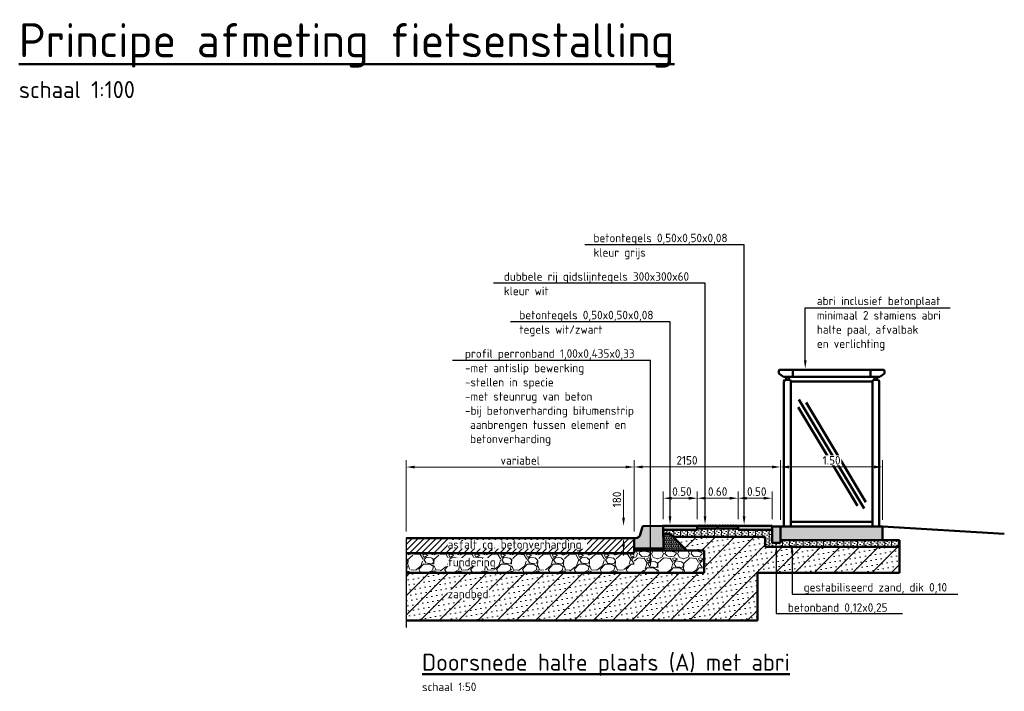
# Model space of a CAD drawing. Header units: metres. Extents: x -699 to 2316, y -1199 to 781.
# Tile 501 of 593: x 1022 to 1036, y -229 to -219. Entities that reach past the tile are written whole.
import ezdxf
from ezdxf import colors
from ezdxf.entities.mleader import LeaderData, LeaderLine
from ezdxf.math import Vec2, Vec3

# ---------------------------------------------------------------- set-up
doc = ezdxf.new("R2010")
doc.units = ezdxf.units.M
doc.header["$PDMODE"] = 1
for name, color, linetype, lineweight in [('N-WE-GW-BERM-GD', 90, 'Continuous', 50), ('N-WE-IE-MEUBILAIR_WEGMEUBILAIR_ABRI-GD', 7, 'Continuous', 50), ('N-WE-SC-AFBREEKLIJN-GD', 7, 'Continuous', 25), ('N-WE-VH-KANTVERHARDING-GD', 210, 'Continuous', 50), ('N-WE-VH-T25', 7, 'Continuous', 25), ('N-WE-VH-T50', 130, 'Continuous', 50), ('N-WE-VH-VERHARDING_ASFALT-AD-50', 252, 'Continuous', 18), ('N-WE-VH-VERHARDING_BETON-AD-50', 252, 'Continuous', 18), ('N-WE-VH-VERHARDING_FUNDERING-AD-50', 252, 'Continuous', 18), ('N-WE-VH-VERHARDING_FUNDERING-GD', 7, 'Continuous', 50), ('X-XX-AL-A-GS', 253, 'Continuous', 18), ('X-XX-AL-M', 7, 'Continuous', 18), ('X-XX-AL-T25', 7, 'Continuous', 25), ('X-XX-AL-T50', 130, 'Continuous', 50)]:
    doc.layers.add(name, color=color, linetype=linetype, lineweight=lineweight)
doc.styles.add('NLCS-ISO-M100-T25', font='NLCS-ISO.ttf', dxfattribs={"height": 0.25})
doc.styles.add('NLCS-ISO-M100-T50', font='NLCS-ISO.ttf', dxfattribs={"height": 0.5})
doc.styles.add('NLCS-ISO-M50-T25', font='NLCS-ISO.ttf', dxfattribs={"height": 0.125})
doc.styles.add('NLCS-ISO-M50-T50', font='NLCS-ISO.ttf', dxfattribs={"height": 0.25})
doc.dimstyles.new('NLCS-M50-T25-PIJL_A_L2_H1', dxfattribs={"dimscale": 0.05, "dimtxt": 2.5, "dimasz": 2.5, "dimexe": 2, "dimexo": 2, "dimgap": 0.7, "dimtad": 1, "dimzin": 0, "dimdsep": 46, "dimtxsty": 'NLCS-ISO-M50-T25', "dimcen": 0, "dimdle": 2, "dimclrd": 256, "dimclre": 256, "dimclrt": 256, "dimadec": 1, "dimazin": 0, "dimtfac": 1, "dimtdec": 3, "dimtofl": 0, "dimtmove": 0, "dimatfit": 3, "dimfxl": 2, "dimtfillclr": 256, "dimtolj": 1, "dimtzin": 0, "dimlwd": -1, "dimlwe": -1, "dimarcsym": 0})

# ---------------------------------------------------------------- blocks, each defined once
blk = doc.blocks.new('*D1678')
at = {"layer": 'Defpoints', "color": 0, "transparency": 16777216}
for p in [(1027.535341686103, -225.5305879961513), (1027.535341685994, -226.5778649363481), (1030.885341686, -226.5778649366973)]:
    blk.add_point(p, dxfattribs=at)
at = {"layer": 'X-XX-AL-M', "transparency": 16777216}
for p, q in [((1027.535341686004, -226.4778649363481), (1027.535341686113, -225.4305879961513)), ((1030.88534168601, -226.4778649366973), (1030.885341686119, -225.4305879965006)), ((1030.760341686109, -225.5305879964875), (1027.660341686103, -225.5305879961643))]:
    blk.add_line(p, q, dxfattribs=at)
for points in [[(1027.660341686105, -225.509754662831), (1027.660341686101, -225.5514213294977), (1027.535341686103, -225.5305879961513)], [(1030.760341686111, -225.5097546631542), (1030.760341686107, -225.5514213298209), (1030.885341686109, -225.5305879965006)]]:
    blk.add_solid(points, dxfattribs=at)
at = {"layer": 'X-XX-AL-M', "transparency": 16777216, "insert": (1029.210341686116, -225.433087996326), "char_height": 0.125, "attachment_point": 5, "rotation": 359.9999999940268, "style": 'NLCS-ISO-M50-T25'}
blk.add_mtext('\\A1;variabel', dxfattribs=at)
blk = doc.blocks.new('*D1679')
at = {"layer": 'Defpoints', "color": 0, "transparency": 16777216}
for p in [(1030.885341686, -225.5293555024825), (1033.036676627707, -226.4041010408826), (1030.885341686, -226.5778649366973)]:
    blk.add_point(p, dxfattribs=at)
at = {"layer": 'X-XX-AL-M', "transparency": 16777216}
for p, q in [((1030.885341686, -226.4778649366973), (1030.885341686, -225.4293555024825)), ((1033.036676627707, -226.3041010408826), (1033.036676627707, -225.4293555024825)), ((1032.911676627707, -225.5293555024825), (1031.010341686, -225.5293555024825))]:
    blk.add_line(p, q, dxfattribs=at)
for points in [[(1031.010341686, -225.5085221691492), (1031.010341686, -225.5501888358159), (1030.885341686, -225.5293555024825)], [(1032.911676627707, -225.5085221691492), (1032.911676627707, -225.5501888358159), (1033.036676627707, -225.5293555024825)]]:
    blk.add_solid(points, dxfattribs=at)
at = {"layer": 'X-XX-AL-M', "transparency": 16777216, "insert": (1031.66100915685, -225.4318555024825), "char_height": 0.125, "attachment_point": 5, "style": 'NLCS-ISO-M50-T25'}
blk.add_mtext('\\A1;2150', dxfattribs=at)
blk = doc.blocks.new('*D1680')
at = {"layer": 'Defpoints', "color": 0, "transparency": 16777216}
for p in [(1031.811648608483, -225.9886503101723), (1031.311648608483, -226.3941010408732), (1031.811648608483, -226.3941010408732)]:
    blk.add_point(p, dxfattribs=at)
at = {"layer": 'X-XX-AL-M', "transparency": 16777216}
for p, q in [((1031.311648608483, -226.2941010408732), (1031.311648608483, -225.8886503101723)), ((1031.436648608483, -225.9886503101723), (1031.686648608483, -225.9886503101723)), ((1031.811648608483, -226.2941010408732), (1031.811648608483, -225.8886503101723))]:
    blk.add_line(p, q, dxfattribs=at)
for points in [[(1031.436648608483, -225.9678169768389), (1031.436648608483, -226.0094836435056), (1031.311648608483, -225.9886503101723)], [(1031.686648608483, -225.9678169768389), (1031.686648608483, -226.0094836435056), (1031.811648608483, -225.9886503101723)]]:
    blk.add_solid(points, dxfattribs=at)
at = {"layer": 'X-XX-AL-M', "transparency": 16777216, "insert": (1031.586648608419, -225.8911503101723), "char_height": 0.125, "attachment_point": 5, "style": 'NLCS-ISO-M50-T25'}
blk.add_mtext('\\A1;0.50', dxfattribs=at)
blk = doc.blocks.new('*D1681')
at = {"layer": 'Defpoints', "color": 0, "transparency": 16777216}
for p in [(1030.728913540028, -226.3981010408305), (1030.728913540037, -226.3981010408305), (1030.728913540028, -226.5778649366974)]:
    blk.add_point(p, dxfattribs=at)
at = {"layer": 'X-XX-AL-M', "transparency": 16777216}
for p, q in [((1030.728913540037, -226.2731010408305), (1030.728913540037, -225.8656010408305)), ((1030.728913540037, -226.7028649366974), (1030.728913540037, -226.8278649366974))]:
    blk.add_line(p, q, dxfattribs=at)
for points in [[(1030.708080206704, -226.2731010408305), (1030.749746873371, -226.2731010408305), (1030.728913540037, -226.3981010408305)], [(1030.708080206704, -226.7028649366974), (1030.749746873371, -226.7028649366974), (1030.728913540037, -226.5778649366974)]]:
    blk.add_solid(points, dxfattribs=at)
at = {"layer": 'X-XX-AL-M', "transparency": 16777216, "insert": (1030.631413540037, -226.0068510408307), "char_height": 0.125, "attachment_point": 5, "rotation": 90, "style": 'NLCS-ISO-M50-T25'}
blk.add_mtext('\\A1;180', dxfattribs=at)
blk = doc.blocks.new('*D1682')
at = {"layer": 'Defpoints', "color": 0, "transparency": 16777216}
for p in [(1032.411648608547, -225.9886503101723), (1031.811648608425, -226.3941010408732), (1032.411648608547, -226.394101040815)]:
    blk.add_point(p, dxfattribs=at)
at = {"layer": 'X-XX-AL-M', "transparency": 16777216}
for p, q in [((1031.811648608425, -226.2941010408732), (1031.811648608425, -225.8886503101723)), ((1031.936648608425, -225.9886503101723), (1032.286648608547, -225.9886503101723)), ((1032.411648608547, -226.294101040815), (1032.411648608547, -225.8886503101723))]:
    blk.add_line(p, q, dxfattribs=at)
for points in [[(1031.936648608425, -225.9678169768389), (1031.936648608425, -226.0094836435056), (1031.811648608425, -225.9886503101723)], [(1032.286648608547, -225.9678169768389), (1032.286648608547, -226.0094836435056), (1032.411648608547, -225.9886503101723)]]:
    blk.add_solid(points, dxfattribs=at)
at = {"layer": 'X-XX-AL-M', "transparency": 16777216, "insert": (1032.111648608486, -225.8911503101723), "char_height": 0.125, "attachment_point": 5, "style": 'NLCS-ISO-M50-T25'}
blk.add_mtext('\\A1;0.60', dxfattribs=at)
blk = doc.blocks.new('*D1683')
at = {"layer": 'Defpoints', "color": 0, "transparency": 16777216}
for p in [(1032.91164860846, -225.9886503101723), (1032.41164860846, -226.3941010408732), (1032.91164860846, -226.3941010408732)]:
    blk.add_point(p, dxfattribs=at)
at = {"layer": 'X-XX-AL-M', "transparency": 16777216}
for p, q in [((1032.41164860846, -226.2941010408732), (1032.41164860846, -225.8886503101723)), ((1032.53664860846, -225.9886503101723), (1032.78664860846, -225.9886503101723)), ((1032.91164860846, -226.2941010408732), (1032.91164860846, -225.8886503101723))]:
    blk.add_line(p, q, dxfattribs=at)
for points in [[(1032.53664860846, -225.9678169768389), (1032.53664860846, -226.0094836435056), (1032.41164860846, -225.9886503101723)], [(1032.78664860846, -225.9678169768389), (1032.78664860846, -226.0094836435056), (1032.91164860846, -225.9886503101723)]]:
    blk.add_solid(points, dxfattribs=at)
at = {"layer": 'X-XX-AL-M', "transparency": 16777216, "insert": (1032.686648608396, -225.8911503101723), "char_height": 0.125, "attachment_point": 5, "style": 'NLCS-ISO-M50-T25'}
blk.add_mtext('\\A1;0.50', dxfattribs=at)
blk = doc.blocks.new('*D1719')
at = {"layer": 'Defpoints', "color": 0, "transparency": 16777216}
for p in [(1033.036676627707, -225.5293555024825), (1033.036676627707, -226.4041010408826), (1034.536676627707, -226.4041010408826)]:
    blk.add_point(p, dxfattribs=at)
at = {"layer": 'X-XX-AL-M', "transparency": 16777216}
for p, q in [((1033.036676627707, -226.3041010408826), (1033.036676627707, -225.4293555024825)), ((1034.536676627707, -226.3041010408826), (1034.536676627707, -225.4293555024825)), ((1034.411676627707, -225.5293555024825), (1033.161676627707, -225.5293555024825))]:
    blk.add_line(p, q, dxfattribs=at)
for points in [[(1033.161676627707, -225.5085221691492), (1033.161676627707, -225.5501888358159), (1033.036676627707, -225.5293555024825)], [(1034.411676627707, -225.5085221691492), (1034.411676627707, -225.5501888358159), (1034.536676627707, -225.5293555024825)]]:
    blk.add_solid(points, dxfattribs=at)
at = {"layer": 'X-XX-AL-M', "transparency": 16777216, "insert": (1033.786676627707, -225.4318555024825), "char_height": 0.125, "attachment_point": 5, "style": 'NLCS-ISO-M50-T25', "bg_fill": 3, "box_fill_scale": 1.1, "bg_fill_color": 256, "bg_fill_true_color": 13158600, "bg_fill_transparency": 0}
blk.add_mtext('\\A1;1.50', dxfattribs=at)

msp = doc.modelspace()

# ---------------------------------------------------------------- hatches: boundary and pattern name
at = {"layer": 'N-WE-VH-VERHARDING_ASFALT-AD-50'}
h = msp.add_hatch(dxfattribs=at)
h.set_pattern_fill('MD-GEWAPENDBETON', color=256, scale=0.025, angle=359.9999999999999, style=0, pattern_type=2)
h.set_pattern_definition([(44.99999999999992, (-180268.4062151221, -501336.6678866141), (-0.04419417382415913, 0.04419417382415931), [])])
h.paths.add_polyline_path([(1030.885341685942, -226.7978649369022), (1030.885341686, -226.7376634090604), (1030.885341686, -226.5836634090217), (1030.885341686, -226.5778649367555), (1027.535341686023, -226.5778649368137), (1027.535341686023, -226.7978649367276)])
at = {"layer": 'N-WE-VH-VERHARDING_BETON-AD-50'}
for points in [[(1031.310810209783, -226.4012876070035), (1031.303623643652, -226.3941010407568), (1031.019128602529, -226.3981069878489, 0.3326993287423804), (1031.005047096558, -226.4092750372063), (1030.975513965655, -226.5212310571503, -0.3262518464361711), (1030.906849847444, -226.5770018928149), (1030.890081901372, -226.5778649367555, 0.3896044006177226), (1030.885341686, -226.5826917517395), (1030.885341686, -226.5836634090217), (1030.885341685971, -226.7281010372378), (1031.315998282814, -226.728101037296)], [(1031.811648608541, -226.394101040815), (1031.311648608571, -226.3941010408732), (1031.311648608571, -226.4541010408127), (1031.811648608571, -226.4541010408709)], [(1031.811648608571, -226.3941010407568), (1032.111648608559, -226.3941010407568), (1032.111648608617, -226.4341010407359), (1031.811648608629, -226.4341010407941)], [(1032.111648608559, -226.3941010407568), (1032.411648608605, -226.3941010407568), (1032.411648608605, -226.4341010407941), (1032.111648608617, -226.4341010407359)], [(1032.911648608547, -226.3941010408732), (1032.411648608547, -226.394101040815), (1032.411648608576, -226.4541010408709), (1032.911648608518, -226.4541010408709)], [(1033.036676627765, -226.4041010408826), (1032.91164860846, -226.4041010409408), (1032.91164860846, -226.4330161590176), (1032.911676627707, -226.4330161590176), (1032.911676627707, -226.6441010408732), (1033.036676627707, -226.6441010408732)], [(1034.536676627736, -226.4041010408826), (1033.036676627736, -226.4041010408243), (1033.036676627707, -226.6041010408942), (1034.536676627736, -226.6041010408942)]]:
    msp.add_hatch(color=256, dxfattribs=at).paths.add_polyline_path(points)
at = {"layer": 'N-WE-VH-VERHARDING_FUNDERING-AD-50'}
h = msp.add_hatch(dxfattribs=at)
h.set_pattern_fill('GB-ZANDAANVULLEN', color=256, scale=0.025, angle=45.00000000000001, style=0, pattern_type=2)
h.set_pattern_definition([(55.00000000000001, (55.86735479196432, -66.02430238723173), (-0.0307182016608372, 0.02150911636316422), [0, -0.03750000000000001]), (90, (55.86735479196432, -66.02430238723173), (-0.1, -1.387778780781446e-17), [])])
h.paths.add_polyline_path([(1032.91167662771, -226.4541010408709), (1032.411648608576, -226.4541010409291), (1032.411648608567, -226.4341010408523), (1031.811648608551, -226.4341010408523), (1031.811648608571, -226.4541010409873), (1031.311648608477, -226.4541010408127), (1031.312596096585, -226.5137863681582), (1031.412596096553, -226.5137863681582), (1031.452910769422, -226.5541010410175), (1032.811676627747, -226.5541010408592), (1032.811676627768, -226.7041010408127), (1034.786676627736, -226.7041010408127), (1034.786676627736, -226.604101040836), (1033.036676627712, -226.604101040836), (1033.036676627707, -226.6441010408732), (1032.911676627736, -226.6441010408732)])
h = msp.add_hatch(dxfattribs=at)
h.set_pattern_fill('GB-ZANDAANVULLEN', color=256, scale=0.05, style=0, pattern_type=2)
h.set_pattern_definition([(10, (55.86735479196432, -66.02430238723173), (-0.01302361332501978, 0.07386058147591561), [0, -0.07499999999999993]), (45, (55.86735479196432, -66.02430238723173), (-0.1414213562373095, 0.1414213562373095), [])])
h.paths.add_polyline_path([(1032.695341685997, -227.0867800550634), (1034.786676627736, -227.0867800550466), (1034.786676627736, -226.7041010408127), (1032.811676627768, -226.7041010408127), (1032.811676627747, -226.5541010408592), (1031.452910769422, -226.5541010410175), (1031.656473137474, -226.7576634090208), (1031.91434168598, -226.7576634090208), (1031.91434168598, -227.0867800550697), (1027.535341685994, -227.0867800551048), (1027.535341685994, -227.7867800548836), (1032.695341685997, -227.7867800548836)])
h.paths.add_polyline_path([(1028.099348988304, -227.4896704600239), (1028.697563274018, -227.4896704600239), (1028.697563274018, -227.4867927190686), (1028.099348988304, -227.4849867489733)], flags=16)
h = msp.add_hatch(dxfattribs=at)
h.set_pattern_fill('GRAVEL', color=256, scale=0.015, style=0)
h.set_pattern_definition([(228.0127875, (181352.0832316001, 501043.1371058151), (-3.048000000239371, -3.428999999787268), [0.051258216, -5.07457254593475]), (184.969741, (181352.0489416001, 501043.099005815), (4.571999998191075, 0.3810000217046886), [0.08796070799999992, -8.708107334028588]), (132.5104471, (181351.9613116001, 501043.0913858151), (3.810000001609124, -4.190999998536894), [0.062022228, -6.140208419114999]), (267.273689, (181351.8127216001, 501042.996135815), (0.3810000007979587, 7.619999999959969), [0.08010067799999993, -7.929965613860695]), (292.83365418, (181351.8089116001, 501042.9161258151), (-1.905000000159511, 4.571999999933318), [0.07854505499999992, -7.775971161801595]), (357.2736889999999, (181351.8393916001, 501042.8437358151), (-7.619999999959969, 0.3810000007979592), [0.08010067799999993, -7.929965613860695]), (37.69424047, (181351.9194016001, 501042.8399258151), (-4.952999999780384, -3.810000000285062), [0.105929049, -10.48696729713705]), (72.25532837, (181352.0032216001, 501042.9046958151), (2.667000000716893, 8.381999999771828), [0.100007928, -9.90078849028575]), (121.42956562, (181352.0337016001, 501042.9999458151), (-3.048000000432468, 4.952999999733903), [0.08037195, -7.956831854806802]), (175.2363583, (181351.9917916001, 501043.068525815), (4.190999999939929, -0.3810000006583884), [0.09175699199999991, -4.496090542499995]), (222.3974378, (181351.9003516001, 501043.0761458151), (-4.571999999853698, -4.191000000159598), [0.118661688, -11.74751587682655]), (138.81407483, (181352.1899116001, 501042.9923258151), (-2.666999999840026, 2.286000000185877), [0.04050068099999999, -4.0095848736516]), (171.4692344, (181352.1594316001, 501043.0189958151), (4.953000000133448, -0.7619999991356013), [0.07705229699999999, -7.628195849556]), (225, (181352.0832316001, 501043.0304258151), (-5.329070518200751e-17, -0.3810000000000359), [0.053881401, -0.4849339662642]), (203.19859051, (181352.0565616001, 501043.0761458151), (1.905000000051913, 0.7619999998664), [0.02901619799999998, -2.872593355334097]), (291.80140949, (181352.0298916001, 501043.0647158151), (-0.3810000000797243, 1.142999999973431), [0.041034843, -2.0107129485]), (30.96375653, (181352.0451316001, 501043.0266158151), (1.143000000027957, 0.7619999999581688), [0.06664794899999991, -2.154944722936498]), (161.56505118, (181352.1022816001, 501043.060905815), (0.7620000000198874, -0.380999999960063), [0.048193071, -1.1566347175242]), (16.389540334, (181351.8089116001, 501043.0647158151), (3.810000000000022, 1.143000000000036), [0.06751320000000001, -6.68382400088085]), (70.34617594, (181351.8736816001, 501043.0837658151), (-1.524000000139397, -4.190999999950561), [0.056639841, -5.607332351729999]), (293.19859051, (181352.1022816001, 501043.1371058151), (-0.7619999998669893, 1.905000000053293), [0.05803201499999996, -2.843577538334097]), (343.6104596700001, (181352.1251416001, 501043.0837658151), (-3.810000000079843, 1.142999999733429), [0.06751319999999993, -6.683824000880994]), (339.44395478, (181351.8089116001, 501042.828495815), (-1.904999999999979, 0.7620000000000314), [0.0651052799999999, -3.190160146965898]), (294.7751406, (181351.8698716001, 501042.8056358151), (-1.90500000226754, 4.190999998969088), [0.05455081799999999, -5.400539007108]), (66.80140949, (181352.1060916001, 501042.7561058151), (0.7619999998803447, 1.905000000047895), [0.05803201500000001, -2.843577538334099]), (17.35402464, (181352.1289516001, 501042.809445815), (-4.952999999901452, -1.524000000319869), [0.06386741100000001, -6.322856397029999]), (69.44395478, (181351.9194016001, 501042.7561058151), (-0.7620000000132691, -1.904999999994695), [0.03255263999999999, -3.2227127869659]), (101.309932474, (181352.0832316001, 501042.7561058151), (-0.38100000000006, 1.524000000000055), [0.01942719, -1.9232992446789]), (165.963756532, (181352.0794216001, 501042.7751558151), (1.142999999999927, -0.3809999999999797), [0.078545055, -1.49235818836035]), (186.00900596, (181352.0032216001, 501042.7942058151), (3.809999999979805, 0.381000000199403), [0.07279004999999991, -7.206204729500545]), (303.69006753, (181352.0451316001, 501042.9923258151), (-0.3810000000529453, 0.7619999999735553), [0.054948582, -1.318766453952]), (353.15722659, (181352.0756116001, 501042.9466058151), (6.477000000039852, -0.761999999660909), [0.095933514, -9.49740135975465]), (60.9453959, (181352.1708616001, 501042.9351758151), (-1.524000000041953, -2.666999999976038), [0.039226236, -3.883408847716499]), (90, (181352.1899116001, 501042.9694658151), (-0.3809999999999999, 0.3809999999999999), [0.02286, -0.35814]), (120.25643716, (181351.9956016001, 501042.8056358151), (1.523999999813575, -2.667000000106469), [0.052930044, -5.240091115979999]), (48.01278749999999, (181351.9689316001, 501042.8513558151), (3.048000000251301, 3.428999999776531), [0.1025164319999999, -5.023314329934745]), (0, (181352.0375116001, 501042.9275558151), (0.3809999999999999, 0.3809999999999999), [0.09906, -0.28194]), (325.3048465, (181352.1365716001, 501042.9275558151), (3.81000000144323, -2.666999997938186), [0.060241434, -5.963897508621]), (254.0546040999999, (181352.1861016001, 501042.893265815), (-0.3809999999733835, -1.524000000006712), [0.05547436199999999, -2.7182475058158]), (207.64597536, (181352.1708616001, 501042.8399258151), (-7.239000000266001, -3.809999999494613), [0.09032176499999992, -8.94186966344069]), (175.42607874, (181352.0908516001, 501042.7980158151), (-4.952999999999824, 0.3809999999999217), [0.09555441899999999, -9.459876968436])])
h.paths.add_polyline_path([(1030.885341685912, -227.0867800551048), (1030.885341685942, -226.7978649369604), (1027.535341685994, -226.7978649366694), (1027.535341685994, -227.086780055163)])
h.paths.add_polyline_path([(1028.081491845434, -227.0653967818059), (1028.768991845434, -227.0653967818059), (1028.768991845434, -227.0645064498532), (1028.081491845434, -227.0646498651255)], flags=16)
h = msp.add_hatch(dxfattribs=at)
h.set_pattern_fill('GRAVEL', color=256, scale=0.015, style=0)
h.set_pattern_definition([(228.0127875, (56.14167479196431, -65.64330238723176), (-3.048000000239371, -3.428999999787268), [0.051258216, -5.07457254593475]), (184.969741, (56.10738479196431, -65.68140238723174), (4.571999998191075, 0.3810000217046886), [0.08796070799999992, -8.708107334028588]), (132.5104471, (56.01975479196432, -65.68902238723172), (3.810000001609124, -4.190999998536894), [0.062022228, -6.140208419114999]), (267.273689, (55.8711647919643, -65.78427238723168), (0.3810000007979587, 7.619999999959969), [0.08010067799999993, -7.929965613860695]), (292.83365418, (55.86735479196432, -65.8642823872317), (-1.905000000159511, 4.571999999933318), [0.07854505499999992, -7.775971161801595]), (357.2736889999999, (55.89783479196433, -65.93667238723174), (-7.619999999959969, 0.3810000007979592), [0.08010067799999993, -7.929965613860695]), (37.69424047, (55.97784479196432, -65.94048238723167), (-4.952999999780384, -3.810000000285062), [0.105929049, -10.48696729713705]), (72.25532837, (56.06166479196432, -65.87571238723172), (2.667000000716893, 8.381999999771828), [0.100007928, -9.90078849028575]), (121.42956562, (56.09214479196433, -65.78046238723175), (-3.048000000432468, 4.952999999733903), [0.08037195, -7.956831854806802]), (175.2363583, (56.05023479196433, -65.71188238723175), (4.190999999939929, -0.3810000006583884), [0.09175699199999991, -4.496090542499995]), (222.3974378, (55.95879479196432, -65.70426238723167), (-4.571999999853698, -4.191000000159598), [0.118661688, -11.74751587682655]), (138.81407483, (56.24835479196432, -65.78808238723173), (-2.666999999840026, 2.286000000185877), [0.04050068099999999, -4.0095848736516]), (171.4692344, (56.21787479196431, -65.76141238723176), (4.953000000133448, -0.7619999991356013), [0.07705229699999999, -7.628195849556]), (225, (56.14167479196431, -65.74998238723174), (-5.329070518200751e-17, -0.3810000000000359), [0.053881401, -0.4849339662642]), (203.19859051, (56.11500479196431, -65.70426238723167), (1.905000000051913, 0.7619999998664), [0.02901619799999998, -2.872593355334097]), (291.80140949, (56.08833479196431, -65.71569238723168), (-0.3810000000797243, 1.142999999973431), [0.041034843, -2.0107129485]), (30.96375653, (56.10357479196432, -65.75379238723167), (1.143000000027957, 0.7619999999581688), [0.06664794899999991, -2.154944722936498]), (161.56505118, (56.16072479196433, -65.71950238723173), (0.7620000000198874, -0.380999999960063), [0.048193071, -1.1566347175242]), (16.389540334, (55.86735479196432, -65.71569238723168), (3.810000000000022, 1.143000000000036), [0.06751320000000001, -6.68382400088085]), (70.34617594, (55.93212479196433, -65.69664238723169), (-1.524000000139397, -4.190999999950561), [0.056639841, -5.607332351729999]), (293.19859051, (56.16072479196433, -65.64330238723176), (-0.7619999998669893, 1.905000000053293), [0.05803201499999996, -2.843577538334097]), (343.6104596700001, (56.18358479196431, -65.69664238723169), (-3.810000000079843, 1.142999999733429), [0.06751319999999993, -6.683824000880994]), (339.44395478, (55.86735479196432, -65.95191238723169), (-1.904999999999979, 0.7620000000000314), [0.0651052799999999, -3.190160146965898]), (294.7751406, (55.92831479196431, -65.97477238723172), (-1.90500000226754, 4.190999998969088), [0.05455081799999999, -5.400539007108]), (66.80140949, (56.16453479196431, -66.02430238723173), (0.7619999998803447, 1.905000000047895), [0.05803201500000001, -2.843577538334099]), (17.35402464, (56.18739479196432, -65.97096238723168), (-4.952999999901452, -1.524000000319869), [0.06386741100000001, -6.322856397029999]), (69.44395478, (55.97784479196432, -66.02430238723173), (-0.7620000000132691, -1.904999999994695), [0.03255263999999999, -3.2227127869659]), (101.309932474, (56.14167479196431, -66.02430238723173), (-0.38100000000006, 1.524000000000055), [0.01942719, -1.9232992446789]), (165.963756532, (56.13786479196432, -66.00525238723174), (1.142999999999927, -0.3809999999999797), [0.078545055, -1.49235818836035]), (186.00900596, (56.06166479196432, -65.98620238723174), (3.809999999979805, 0.381000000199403), [0.07279004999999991, -7.206204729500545]), (303.69006753, (56.10357479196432, -65.78808238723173), (-0.3810000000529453, 0.7619999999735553), [0.054948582, -1.318766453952]), (353.15722659, (56.1340547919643, -65.83380238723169), (6.477000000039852, -0.761999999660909), [0.095933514, -9.49740135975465]), (60.9453959, (56.22930479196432, -65.8452323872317), (-1.524000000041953, -2.666999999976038), [0.039226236, -3.883408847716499]), (90, (56.24835479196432, -65.81094238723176), (-0.3809999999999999, 0.3809999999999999), [0.02286, -0.35814]), (120.25643716, (56.05404479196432, -65.97477238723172), (1.523999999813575, -2.667000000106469), [0.052930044, -5.240091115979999]), (48.01278749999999, (56.02737479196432, -65.92905238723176), (3.048000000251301, 3.428999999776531), [0.1025164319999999, -5.023314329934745]), (0, (56.09595479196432, -65.85285238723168), (0.3809999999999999, 0.3809999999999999), [0.09906, -0.28194]), (325.3048465, (56.19501479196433, -65.85285238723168), (3.81000000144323, -2.666999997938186), [0.060241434, -5.963897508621]), (254.0546040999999, (56.24454479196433, -65.88714238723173), (-0.3809999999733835, -1.524000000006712), [0.05547436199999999, -2.7182475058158]), (207.64597536, (56.22930479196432, -65.94048238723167), (-7.239000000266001, -3.809999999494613), [0.09032176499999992, -8.94186966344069]), (175.42607874, (56.14929479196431, -65.9823923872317), (-4.952999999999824, 0.3809999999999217), [0.09555441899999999, -9.459876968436])])
h.paths.add_polyline_path([(1030.885341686, -226.7576634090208), (1030.885341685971, -226.7978649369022), (1030.885341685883, -227.0867800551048), (1031.91434168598, -227.0867800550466), (1031.91434168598, -226.7576634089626)])
at = {"layer": 'X-XX-AL-A-GS'}
h = msp.add_hatch(dxfattribs=at)
h.set_pattern_fill('VD-SCHRAALBETON', color=256, scale=0.079375, angle=89.99999999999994, style=0, pattern_type=2)
h.set_pattern_definition([(90, (1030.885341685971, -226.757663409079), (-0.017185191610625, 1.631580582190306e-17), [0.009921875, -0.01984375]), (209.9999999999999, (1030.885341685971, -226.757663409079), (0.008592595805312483, -0.01488281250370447), [0.009921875, -0.01984375]), (149.9999999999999, (1030.885341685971, -226.7477415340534), (-0.008592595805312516, -0.01488281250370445), [0.009921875, -0.01984375])])
h.paths.add_polyline_path([(1031.315998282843, -226.7281010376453), (1031.320341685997, -226.7576634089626), (1031.656473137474, -226.7576634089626), (1031.412596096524, -226.5137863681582), (1031.312596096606, -226.5137863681)])
h = msp.add_hatch(dxfattribs=at)
h.set_pattern_fill('MD-WERKVLOERBETON', color=256, scale=0.0125, angle=359.9999999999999, style=0, pattern_type=2)
h.set_pattern_definition([(90, (1030.885341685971, -226.757663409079), (-0.02, 4.165037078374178e-17), [])])
h.paths.add_polyline_path([(1031.320341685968, -226.7576634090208), (1031.315998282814, -226.728101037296), (1030.885341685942, -226.728101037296), (1030.885341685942, -226.7576634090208)])

# ---------------------------------------------------------------- linework, layer by layer
at = {"color": 221}
for p, q in [((1030.885341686, -226.5836634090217), (1030.885341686, -226.5778649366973)), ((1030.885341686, -226.6836634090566), (1030.885341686, -226.5836634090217))]:
    msp.add_line(p, q, dxfattribs=at)
at = {"layer": 'N-WE-GW-BERM-GD'}
msp.add_line((1034.536676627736, -226.4041010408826), (1036.32484756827, -226.5108256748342), dxfattribs=at)
at = {"layer": 'N-WE-IE-MEUBILAIR_WEGMEUBILAIR_ABRI-GD'}
for p, q in [((1033.018799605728, -224.1006289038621), (1033.008716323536, -224.1107121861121)), ((1033.214676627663, -224.2041010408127), (1033.214676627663, -224.1006289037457)), ((1034.35867662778, -224.2041010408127), (1034.35867662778, -224.1006289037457)), ((1034.554553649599, -224.1006289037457), (1034.564636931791, -224.1107121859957)), ((1033.078882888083, -224.2041010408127), (1033.008716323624, -224.1573233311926)), ((1034.49447036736, -224.2041010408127), (1034.56463693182, -224.1573233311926)), ((1034.267206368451, -226.1410889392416), (1033.306146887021, -224.5371131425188)), ((1034.288489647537, -226.0452804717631), (1033.410825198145, -224.5804881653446)), ((1034.165177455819, -226.1021356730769), (1033.294650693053, -224.6492559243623))]:
    msp.add_line(p, q, dxfattribs=at)
for points in [[(1033.008716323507, -224.157323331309), (1033.008716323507, -224.1107121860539)], [(1034.554553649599, -224.1006289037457), (1033.018799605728, -224.1006289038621)], [(1034.56463693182, -224.1573233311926), (1034.56463693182, -224.1107121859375)], [(1034.494470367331, -224.2041010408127), (1033.078882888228, -224.2041010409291)], [(1033.086676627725, -224.2741010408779), (1033.09703196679, -224.2491010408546)], [(1033.086676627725, -226.4041010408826), (1033.086676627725, -224.2741010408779)], [(1033.176321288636, -224.2491010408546), (1033.09703196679, -224.2491010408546)], [(1033.116676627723, -224.2491010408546), (1033.116676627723, -224.2041010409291)], [(1033.156676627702, -224.2491010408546), (1033.156676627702, -224.2041010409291)], [(1033.186676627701, -224.2741010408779), (1033.176321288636, -224.2491010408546)], [(1034.386676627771, -224.2741010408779), (1033.186676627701, -224.2741010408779)], [(1033.186676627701, -226.4041010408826), (1033.186676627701, -224.2741010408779)], [(1034.386676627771, -224.2741010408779), (1034.397031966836, -224.2491010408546)], [(1034.386676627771, -226.4041010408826), (1034.386676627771, -224.2741010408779)], [(1034.476321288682, -224.2491010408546), (1034.397031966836, -224.2491010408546)], [(1034.41667662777, -224.2491010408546), (1034.41667662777, -224.2041010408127)], [(1034.456676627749, -224.2491010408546), (1034.456676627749, -224.2041010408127)], [(1034.486676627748, -224.2741010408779), (1034.476321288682, -224.2491010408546)], [(1034.486676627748, -226.4041010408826), (1034.486676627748, -224.2741010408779)], [(1034.386676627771, -226.3341010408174), (1033.186676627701, -226.3341010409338)]]:
    msp.add_lwpolyline(points, dxfattribs=at)
at = {"layer": 'N-WE-SC-AFBREEKLIJN-GD'}
msp.add_line((1027.535341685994, -226.5778649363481), (1027.535341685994, -227.8874784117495), dxfattribs=at)
at = {"layer": 'N-WE-VH-KANTVERHARDING-GD'}
for p, q in [((1031.311648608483, -226.3941010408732), (1031.311648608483, -226.4541010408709)), ((1031.311648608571, -226.3941010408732), (1032.911648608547, -226.3941010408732)), ((1031.311648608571, -226.3941010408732), (1031.311648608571, -226.4541010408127)), ((1031.311648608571, -226.4541010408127), (1031.811648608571, -226.4541010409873)), ((1031.811648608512, -226.3941010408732), (1031.811648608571, -226.4541010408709)), ((1032.411648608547, -226.4341010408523), (1031.811648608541, -226.4341010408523)), ((1032.111648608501, -226.3941010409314), (1032.111648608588, -226.4341010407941)), ((1032.411648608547, -226.394101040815), (1032.411648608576, -226.4541010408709)), ((1032.411648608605, -226.4541010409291), (1032.911648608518, -226.4541010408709)), ((1032.911648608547, -226.3941010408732), (1032.911648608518, -226.4541010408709)), ((1032.911648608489, -226.4041010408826), (1033.036676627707, -226.4041010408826)), ((1032.911676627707, -226.4330161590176), (1032.911676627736, -226.6441010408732)), ((1033.036676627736, -226.4041010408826), (1033.036676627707, -226.6441010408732)), ((1034.536676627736, -226.604101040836), (1034.536676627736, -226.4041010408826)), ((1030.885341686, -226.5778649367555), (1027.535341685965, -226.5778649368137)), ((1030.885341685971, -226.728101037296), (1030.885341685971, -226.7978649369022)), ((1032.911676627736, -226.6441010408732), (1033.036676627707, -226.6441010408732)), ((1030.885341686, -226.7978649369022), (1027.535341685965, -226.7978649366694))]:
    msp.add_line(p, q, dxfattribs=at)
msp.add_lwpolyline([(1030.885341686, -226.5836634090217), (1030.885341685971, -226.728101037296), (1031.315998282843, -226.728101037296), (1031.310810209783, -226.4012876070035), (1031.303623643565, -226.3941010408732), (1031.019550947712, -226.3981010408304, 0.3405370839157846), (1031.005047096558, -226.4092750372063), (1030.975513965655, -226.5212310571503, -0.3262518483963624), (1030.906849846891, -226.5770018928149), (1030.890081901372, -226.5778649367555, 0.3896044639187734), (1030.885341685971, -226.5826917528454)], format="xyb", dxfattribs=at)
msp.add_lwpolyline([(1033.036676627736, -226.604101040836), (1033.036676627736, -226.4041010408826), (1034.536676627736, -226.4041010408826), (1034.536676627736, -226.604101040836)], close=True, dxfattribs=at)
for centre, start, end in [((1031.841648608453, -226.3941010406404), 359.9999990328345, 180.0000005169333), ((1031.881648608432, -226.3941010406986), 359.9999990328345, 180.0000005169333), ((1031.92164860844, -226.3941010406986), 359.9999990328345, 180.0000005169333), ((1031.961648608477, -226.3941010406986), 359.9999990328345, 180.0000005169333), ((1032.001648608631, -226.3941010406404), 359.9999995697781, 180.0000010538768), ((1032.041648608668, -226.3941010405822), 359.9999995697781, 180.0000010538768), ((1032.081648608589, -226.3941010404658), 359.9999995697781, 180.0000010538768), ((1032.141648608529, -226.3941010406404), 359.9999990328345, 180.0000005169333), ((1032.181648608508, -226.3941010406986), 359.9999990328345, 180.0000005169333), ((1032.221648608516, -226.3941010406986), 359.9999990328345, 180.0000005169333), ((1032.261648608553, -226.3941010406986), 359.9999990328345, 180.0000005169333), ((1032.301648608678, -226.3941010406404), 359.9999995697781, 180.0000010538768), ((1032.341648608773, -226.3941010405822), 359.9999995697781, 180.0000010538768), ((1032.381648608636, -226.3941010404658), 359.9999995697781, 180.0000010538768)]:
    msp.add_arc(centre, 0.004999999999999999, start, end, dxfattribs=at)
at = {"layer": 'N-WE-VH-VERHARDING_FUNDERING-GD'}
for p, q in [((1031.312596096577, -226.5137863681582), (1031.412596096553, -226.5137863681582)), ((1031.656596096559, -226.7577863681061), (1031.412596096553, -226.5137863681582)), ((1031.452910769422, -226.5541010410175), (1032.811676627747, -226.5541010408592)), ((1032.811676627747, -226.5541010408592), (1032.811676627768, -226.7041010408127)), ((1033.036676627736, -226.604101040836), (1034.786676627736, -226.604101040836)), ((1034.786676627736, -226.604101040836), (1034.786676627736, -227.0867800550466)), ((1031.315998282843, -226.728101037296), (1031.320341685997, -226.7576634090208)), ((1032.811676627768, -226.7041010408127), (1034.786676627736, -226.7041010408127)), ((1030.885341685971, -226.7576634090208), (1031.91434168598, -226.7576634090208)), ((1031.91434168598, -226.7576634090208), (1031.91434168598, -227.0867800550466)), ((1027.535341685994, -227.0867800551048), (1031.91434168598, -227.0867800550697)), ((1032.695341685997, -227.7867800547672), (1032.695341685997, -227.0867800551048)), ((1032.695341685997, -227.0867800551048), (1032.695341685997, -227.7867800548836)), ((1032.695341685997, -227.0867800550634), (1034.786676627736, -227.0867800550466)), ((1032.695341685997, -227.7867800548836), (1027.535341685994, -227.7867800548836))]:
    msp.add_line(p, q, dxfattribs=at)
at = {"layer": 'X-XX-AL-M'}
msp.add_line((1030.885341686, -226.5836634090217), (1030.885341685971, -226.6836634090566), dxfattribs=at)

# ---------------------------------------------------------------- texts
at = {"layer": 'N-WE-VH-T25', "style": 'NLCS-ISO-M50-T25'}
msp.add_text('schaal 1:50', height=0.125, dxfattribs=at).set_placement((1027.768097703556, -228.8233839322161))
at = {"layer": 'N-WE-VH-T25', "char_height": 0.125, "attachment_point": 1, "style": 'NLCS-ISO-M50-T25'}
for s, insert in [('kleur grijs', (1030.286829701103, -222.3147864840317)), ('kleur wit', (1028.969015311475, -222.8807933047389)), ('minimaal 2 stamiens abri\\Phalte paal, afvalbak\\Pen verlichting', (1033.569991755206, -223.2388012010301)), ('tegels wit/zwart', (1029.19789860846, -223.446800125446)), ('-met antislip bewerking\\P-stellen in specie\\P-met steunrug van beton\\P-bij betonverharding bitumenstrip\\P aanbrengen tussen element en \\P betonverharding', (1028.398155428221, -224.0128069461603))]:
    msp.add_mtext(s, dxfattribs=dict(at, insert=insert))
at = {"layer": 'N-WE-VH-T50', "style": 'NLCS-ISO-M50-T50'}
msp.add_text('%%UDoorsnede halte plaats (A) met abri', height=0.25, dxfattribs=at).set_placement((1027.768097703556, -228.5233839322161))
at = {"layer": 'X-XX-AL-T25', "style": 'NLCS-ISO-M100-T25'}
msp.add_text('schaal 1:100', height=0.25, dxfattribs=at).set_placement((1021.843327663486, -220.109352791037))
at = {"layer": 'X-XX-AL-T50', "style": 'NLCS-ISO-M100-T50'}
msp.add_text('%%UPrincipe afmeting fietsenstalling', height=0.5, dxfattribs=at).set_placement((1021.843327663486, -219.509352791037))

# ---------------------------------------------------------------- dimensions: what is measured, and where the dimension line sits
at = {"layer": 'X-XX-AL-M'}
for p1, p2, distance, text, picture, middle in [((1030.885341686, -226.5778649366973), (1027.535341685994, -226.5778649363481), -1.0472769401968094, 'variabel', '*D1678', (1029.210341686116, -225.433087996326)), ((1030.728913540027, -226.5778649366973), (1030.728913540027, -226.3981010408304), -1.000444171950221e-11, '180', '*D1681', (1030.631413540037, -226.0068510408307))]:
    dim = msp.add_aligned_dim(p1=p1, p2=p2, distance=distance, text=text, dimstyle='NLCS-M50-T25-PIJL_A_L2_H1', dxfattribs=at)
    dim.commit()
    dim.dimension.update_dxf_attribs({"geometry": picture, "text_midpoint": middle})
dim = msp.add_linear_dim(base=(1030.885341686, -225.5293555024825), p1=(1033.036676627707, -226.4041010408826), p2=(1030.885341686, -226.5778649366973), text='2150', dimstyle='NLCS-M50-T25-PIJL_A_L2_H1', dxfattribs=at)
dim.commit()
dim.dimension.update_dxf_attribs({"geometry": '*D1679', "text_midpoint": (1031.66100915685, -225.5293555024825), "dimtype": 160})
for base, p1, p2, picture, middle in [((1031.811648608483, -225.9886503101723), (1031.311648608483, -226.3941010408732), (1031.811648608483, -226.3941010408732), '*D1680', (1031.586648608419, -225.9886503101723)), ((1032.91164860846, -225.9886503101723), (1032.41164860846, -226.3941010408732), (1032.91164860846, -226.3941010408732), '*D1683', (1032.686648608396, -225.9886503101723))]:
    dim = msp.add_linear_dim(base=base, p1=p1, p2=p2, angle=0, dimstyle='NLCS-M50-T25-PIJL_A_L2_H1', dxfattribs=at)
    dim.commit()
    dim.dimension.update_dxf_attribs({"geometry": picture, "text_midpoint": middle, "dimtype": 161})
dim = msp.add_aligned_dim(p1=(1031.811648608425, -226.3941010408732), p2=(1032.411648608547, -226.394101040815), distance=0.40545073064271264, dimstyle='NLCS-M50-T25-PIJL_A_L2_H1', dxfattribs=at)
dim.commit()
dim.dimension.update_dxf_attribs({"geometry": '*D1682', "text_midpoint": (1032.111648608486, -225.8911503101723)})

# ---------------------------------------------------------------- leaders
at = {"layer": 'N-WE-VH-T25'}
ml = msp.add_multileader_mtext('Standard', dxfattribs=at)
ml.set_content('betontegels 0,50x0,50x0,08', color=256, style='NLCS-ISO-M50-T25')
ml.set_leader_properties(color=256, linetype='ByLayer', lineweight=-1)
ml.build(insert=Vec2(0, 0))
ml.multileader.update_dxf_attribs({"text_left_attachment_type": 5, "text_right_attachment_type": 5, "dogleg_length": 0.125, "arrow_head_size": 0.125})
ctx = ml.context
ctx.base_point, ctx.char_height, ctx.arrow_head_size, ctx.landing_gap_size, ctx.plane_origin = Vec3(1030.241829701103, -222.2647864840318), 0.125, 0.125, 0.04500000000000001, Vec3(3.701955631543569, 1.265640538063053)
ctx.left_attachment, ctx.right_attachment = 5, 5
notes = []
notes.append((ctx, [(0, (1, 1, 0), (1032.500579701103, -222.2647864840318), (-1, 0), 0.125, [(0, [(1032.500579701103, -226.3779235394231)], 0, [])])]))
ctx.mtext.insert, ctx.mtext.flow_direction = Vec3(1030.286829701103, -222.1022864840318), 5
ml = msp.add_multileader_mtext('Standard', dxfattribs=at)
ml.set_content('dubbele rij gidslijntegels 300x300x60', color=256, style='NLCS-ISO-M50-T25')
ml.set_leader_properties(color=256, linetype='ByLayer', lineweight=-1)
ml.build(insert=Vec2(0, 0))
ml.multileader.update_dxf_attribs({"text_left_attachment_type": 5, "text_right_attachment_type": 5, "dogleg_length": 0.125, "arrow_head_size": 0.125})
ctx = ml.context
ctx.base_point, ctx.char_height, ctx.arrow_head_size, ctx.landing_gap_size, ctx.plane_origin = Vec3(1028.924015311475, -222.8307933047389), 0.125, 0.125, 0.04500000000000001, Vec3(3.127891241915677, 0.6996337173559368)
ctx.left_attachment, ctx.right_attachment = 5, 5
notes.append((ctx, [(0, (1, 1, 0), (1031.926515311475, -222.8307933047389), (-1, 0), 0.125, [(0, [(1031.926515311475, -226.3779235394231)], 0, [])])]))
ctx.mtext.insert, ctx.mtext.flow_direction = Vec3(1028.969015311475, -222.6682933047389), 5
ml = msp.add_multileader_mtext('Standard', dxfattribs=at)
ml.set_content('abri inclusief betonplaat', color=256, style='NLCS-ISO-M50-T25')
ml.set_leader_properties(color=256, linetype='ByLayer', lineweight=-1)
ml.build(insert=Vec2(0, 0))
ml.multileader.update_dxf_attribs({"text_left_attachment_type": 5, "text_right_attachment_type": 5, "dogleg_length": 0.125, "arrow_head_size": 0.125})
ctx = ml.context
ctx.base_point, ctx.char_height, ctx.arrow_head_size, ctx.landing_gap_size, ctx.plane_origin = Vec3(1033.524991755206, -223.1888012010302), 0.125, 0.125, 0.04500000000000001, Vec3(4.601367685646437, 0.3416258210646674)
ctx.left_attachment, ctx.right_attachment = 5, 5
notes.append((ctx, [(1, (1, 1, 0), (1033.399991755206, -223.1888012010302), (1, 0), 0.125, [(0, [(1033.399991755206, -224.0859350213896)], 0, [])])]))
ctx.mtext.insert, ctx.mtext.flow_direction = Vec3(1033.569991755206, -223.0263012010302), 5
ml = msp.add_multileader_mtext('Standard', dxfattribs=at)
ml.set_content('betontegels 0,50x0,50x0,08', color=256, style='NLCS-ISO-M50-T25')
ml.set_leader_properties(color=256, linetype='ByLayer', lineweight=-1)
ml.build(insert=Vec2(0, 0))
ml.multileader.update_dxf_attribs({"text_left_attachment_type": 5, "text_right_attachment_type": 5, "dogleg_length": 0.125, "arrow_head_size": 0.125})
ctx = ml.context
ctx.base_point, ctx.char_height, ctx.arrow_head_size, ctx.landing_gap_size, ctx.plane_origin = Vec3(1029.15289860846, -223.396800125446), 0.125, 0.125, 0.04500000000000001, Vec3(2.61302453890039, 0.1336268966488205)
ctx.left_attachment, ctx.right_attachment = 5, 5
notes.append((ctx, [(0, (1, 1, 0), (1031.41164860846, -223.396800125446), (-1, 0), 0.125, [(0, [(1031.41164860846, -226.3779235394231)], 0, [])])]))
ctx.mtext.insert, ctx.mtext.flow_direction = Vec3(1029.19789860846, -223.234300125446), 5
ml = msp.add_multileader_mtext('Standard', dxfattribs=at)
ml.set_content('profil perronband 1,00x0,435x0,33', color=256, style='NLCS-ISO-M50-T25')
ml.set_leader_properties(color=256, linetype='ByLayer', lineweight=-1)
ml.build(insert=Vec2(0, 0))
ml.multileader.update_dxf_attribs({"text_left_attachment_type": 5, "text_right_attachment_type": 5, "dogleg_length": 0.125, "arrow_head_size": 0.125})
ctx = ml.context
ctx.base_point, ctx.char_height, ctx.arrow_head_size, ctx.landing_gap_size, ctx.plane_origin = Vec3(1028.353155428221, -223.9628069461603), 0.125, 0.125, 0.04500000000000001, Vec3(2.325781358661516, -0.432379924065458)
ctx.left_attachment, ctx.right_attachment = 5, 5
notes.append((ctx, [(0, (1, 1, 0), (1031.124405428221, -223.9628069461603), (-1, 0), 0.125, [(0, [(1031.124405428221, -227.0102448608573)], 0, [])])]))
ctx.mtext.insert, ctx.mtext.flow_direction = Vec3(1028.398155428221, -223.8003069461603), 5
ml = msp.add_multileader_mtext('Standard', dxfattribs=at)
ml.set_content('betonband 0,12x0,25', color=256, style='NLCS-ISO-M50-T25')
ml.set_leader_properties(color=256, linetype='ByLayer', lineweight=-1)
ml.build(insert=Vec2(0, 0))
ml.multileader.update_dxf_attribs({"text_left_attachment_type": 5, "text_right_attachment_type": 5, "dogleg_length": 0.125, "arrow_head_size": 0.125})
ctx = ml.context
ctx.base_point, ctx.char_height, ctx.arrow_head_size, ctx.landing_gap_size, ctx.plane_origin = Vec3(1033.099176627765, -227.6823495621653), 0.125, 0.125, 0.04500000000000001, Vec3(4.175552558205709, -4.151922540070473)
ctx.left_attachment, ctx.right_attachment = 5, 5
notes.append((ctx, [(1, (1, 1, 0), (1032.974176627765, -227.6823495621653), (1, 0), 0.125, [(0, [(1032.974176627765, -226.6772081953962)], 0, [])])]))
ctx.mtext.insert, ctx.mtext.flow_direction = Vec3(1033.144176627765, -227.5323495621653), 5
ml = msp.add_multileader_mtext('Standard', dxfattribs=at)
ml.set_content('gestabiliseerd zand, dik 0,10', color=256, style='NLCS-ISO-M50-T25')
ml.set_leader_properties(color=256, linetype='ByLayer', lineweight=-1)
ml.build(insert=Vec2(0, 0))
ml.multileader.update_dxf_attribs({"text_left_attachment_type": 5, "text_right_attachment_type": 5, "dogleg_length": 0.125, "arrow_head_size": 0.125})
ctx = ml.context
ctx.base_point, ctx.char_height, ctx.arrow_head_size, ctx.landing_gap_size, ctx.plane_origin = Vec3(1033.330790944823, -227.3974523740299), 0.125, 0.125, 0.04500000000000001, Vec3(4.407166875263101, -3.867025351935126)
ctx.left_attachment, ctx.right_attachment = 5, 5
notes.append((ctx, [(1, (1, 1, 0), (1033.205790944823, -227.3974523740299), (1, 0), 0.125, [(0, [(1033.205790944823, -226.6624904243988)], 0, [])])]))
ctx.mtext.insert, ctx.mtext.flow_direction = Vec3(1033.375790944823, -227.2349523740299), 5
for ctx, leaders in notes:
    for number, flags, end, landing, length, lines in leaders:
        leader = LeaderData()
        leader.index, (leader.has_last_leader_line, leader.has_dogleg_vector, leader.attachment_direction) = number, flags
        leader.last_leader_point, leader.dogleg_vector, leader.dogleg_length = Vec3(end), Vec3(landing), length
        for number, points, colour, breaks in lines:
            line = LeaderLine()
            line.index, line.vertices, line.color, line.breaks = number, Vec3.list(points), colors.encode_raw_color(colour), breaks
            leader.lines.append(line)
        ctx.leaders.append(leader)

# ---------------------------------------------------------------- next in the draw order: texts
at = {"layer": 'N-WE-VH-T25', "char_height": 0.125, "attachment_point": 1, "style": 'NLCS-ISO-M50-T25', "bg_fill": 3, "box_fill_scale": 1, "bg_fill_color": 256, "bg_fill_transparency": 0}
for s, insert, width in [('asfalt cq. betonverharding', (1028.143098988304, -226.604332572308), 2.047687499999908), ('zandbed', (1028.143098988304, -227.3334204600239), 0.6155624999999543)]:
    msp.add_mtext(s, dxfattribs=dict(at, insert=insert, width=width))

# ---------------------------------------------------------------- next in the draw order: dimensions: what is measured, and where the dimension line sits
at = {"layer": 'X-XX-AL-M'}
dim = msp.add_aligned_dim(p1=(1034.536676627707, -226.4041010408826), p2=(1033.036676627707, -226.4041010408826), distance=-0.8747455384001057, dimstyle='NLCS-M50-T25-PIJL_A_L2_H1', override={"dimtfill": 1}, dxfattribs=at)
dim.commit()
dim.dimension.update_dxf_attribs({"geometry": '*D1719', "text_midpoint": (1033.786676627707, -225.4318555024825)})

# ---------------------------------------------------------------- next in the draw order: texts
at = {"layer": 'N-WE-VH-T25', "insert": (1028.143098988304, -226.8645039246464), "char_height": 0.125, "width": 0.7160625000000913, "attachment_point": 1, "style": 'NLCS-ISO-M50-T25', "bg_fill": 3, "box_fill_scale": 1, "bg_fill_color": 256, "bg_fill_transparency": 0}
msp.add_mtext('fundering', dxfattribs=at)

doc.saveas('drawing.dxf')
